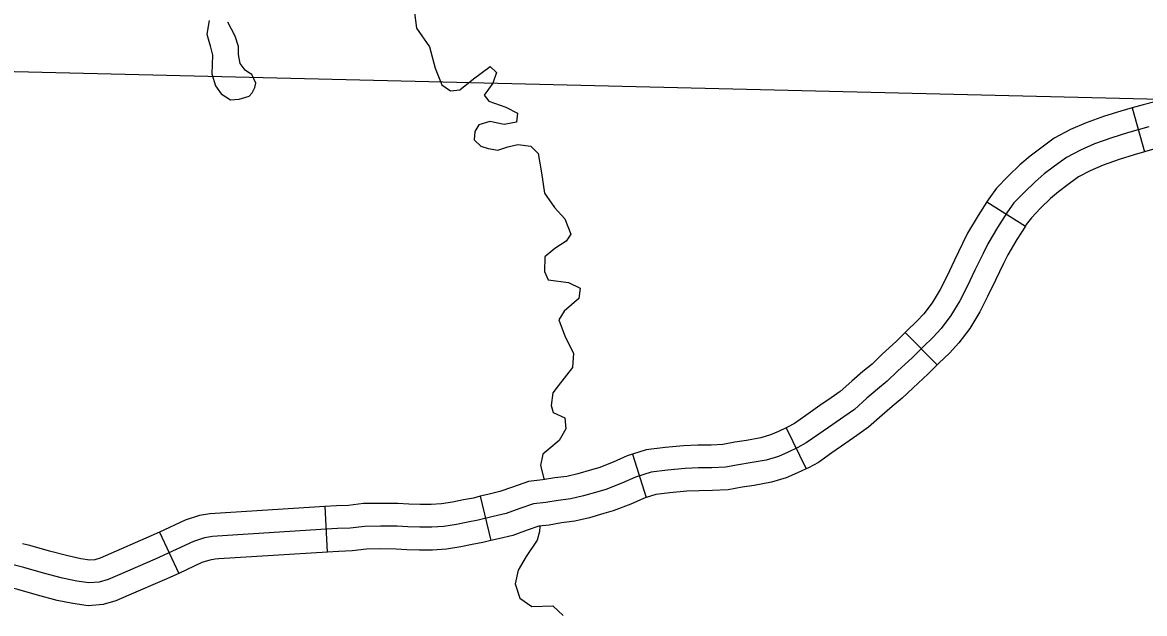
# Model space of a CAD drawing. Extents: x -492261 to -432772, y 1441225 to 1452922.
# Drawn here: x -458538.4 to -458432.9, y 1451500.3 to 1451555.9 of the extents above; entities that cross this region are included whole.
import ezdxf

# ---------------------------------------------------------------- set-up
doc = ezdxf.new("R2010")
doc.units = 0
doc.layers.add('Default', color=7, linetype='Continuous')

msp = doc.modelspace()

# ---------------------------------------------------------------- linework, layer by layer
at = {"layer": 'Default'}
for p, q in [((-458434.08, 1451547.84), (-458432.92, 1451543.71)), ((-458447.75, 1451538.99), (-458444.12, 1451536.71)), ((-458455.44, 1451526.7), (-458452.41, 1451523.66)), ((-458466.62, 1451517.74), (-458464.75, 1451513.89)), ((-458481.07, 1451515.27), (-458479.77, 1451511.19)), ((-458495.41, 1451511.3), (-458494.38, 1451507.14)), ((-458510, 1451510.34), (-458509.78, 1451506.06)), ((-458525.56, 1451507.94), (-458523.75, 1451504.05))]:
    msp.add_line(p, q, dxfattribs=at)
for points in [[(-458501.59, 1451557.04), (-458501.37, 1451555.33), (-458500.15, 1451553.58), (-458499.64, 1451551.56), (-458499.01, 1451550.02), (-458498.19, 1451549.44), (-458497.31, 1451549.55), (-458496.02, 1451550.58), (-458494.44, 1451551.74), (-458493.86, 1451551.18), (-458494.2, 1451550.17), (-458495.03, 1451549.03), (-458494.59, 1451548.47), (-458492.97, 1451547.91), (-458491.9, 1451547.33), (-458491.97, 1451546.5), (-458493.13, 1451546.27), (-458494.48, 1451546.55), (-458495.53, 1451546.24), (-458495.89, 1451545.6), (-458495.96, 1451544.82), (-458495.34, 1451544.24), (-458494.65, 1451544.02), (-458493.73, 1451543.85), (-458492.79, 1451544.16), (-458491.85, 1451544.38), (-458490.62, 1451544.24), (-458489.95, 1451543.54), (-458489.64, 1451541.74), (-458489.34, 1451539.8), (-458488.42, 1451538.47), (-458487.42, 1451537.41), (-458486.86, 1451535.96), (-458487.31, 1451535.29), (-458488.37, 1451534.6), (-458489.3, 1451533.83)], [(-458520.89, 1451556.07), (-458521.09, 1451554.78), (-458520.78, 1451553.67), (-458520.58, 1451552.81), (-458520.62, 1451551.03), (-458520.28, 1451549.9), (-458519.77, 1451549.16), (-458518.87, 1451548.58), (-458518.07, 1451548.66), (-458517.11, 1451548.94), (-458516.83, 1451549.26), (-458516.59, 1451549.76), (-458516.51, 1451550.16), (-458516.87, 1451550.98), (-458517.19, 1451551.18), (-458517.51, 1451551.37), (-458517.96, 1451552.02), (-458518.12, 1451552.87), (-458518.11, 1451553.62), (-458518.45, 1451554.59), (-458519.12, 1451555.89)], [(-458686.04, 1451548.16), (-458545.7, 1451551.4), (-458396.3, 1451547.82), (-458245.17, 1451549.93), (-458096.72, 1451552.17), (-457948.01, 1451552.92)], [(-458418.79, 1451550.16), (-458419.12, 1451550.13), (-458420.82, 1451550.03), (-458422.47, 1451549.82), (-458423.83, 1451549.79), (-458425.35, 1451549.56), (-458426.75, 1451549.33), (-458428.36, 1451549.08), (-458430, 1451548.78), (-458431.94, 1451548.4), (-458433.05, 1451548.13), (-458434.08, 1451547.84)], [(-458434.08, 1451547.84), (-458435.13, 1451547.54), (-458436.68, 1451547.05), (-458438.4, 1451546.43), (-458439.86, 1451545.79), (-458441.4, 1451544.99), (-458442.66, 1451544.06), (-458443.68, 1451543.3), (-458444.65, 1451542.47), (-458445.73, 1451541.42), (-458446.83, 1451540.27), (-458447.56, 1451539.28), (-458447.75, 1451538.99)], [(-458432.5, 1451546.05), (-458434.52, 1451545.49), (-458435.99, 1451545.02), (-458437.61, 1451544.44), (-458438.94, 1451543.86), (-458440.26, 1451543.17), (-458441.38, 1451542.34), (-458442.34, 1451541.62), (-458443.21, 1451540.88), (-458444.21, 1451539.91), (-458445.19, 1451538.89), (-458445.79, 1451538.07), (-458446.73, 1451536.58), (-458447.66, 1451535.04), (-458448.1, 1451534.14), (-458448.86, 1451532.57), (-458449.59, 1451531.03), (-458450.27, 1451529.7), (-458451.12, 1451528.3), (-458452.04, 1451527.1), (-458452.79, 1451526.28), (-458453.76, 1451525.34), (-458454.74, 1451524.37), (-458456.14, 1451523.07), (-458457.11, 1451522.13), (-458458.04, 1451521.39), (-458459.02, 1451520.53), (-458460.19, 1451519.47), (-458461.18, 1451518.79), (-458462.22, 1451518.07), (-458463.54, 1451517.15), (-458464.72, 1451516.32), (-458465.51, 1451515.9), (-458466.44, 1451515.45), (-458467.34, 1451515.05), (-458468.51, 1451514.71), (-458469.99, 1451514.44), (-458471.1, 1451514.27), (-458472.32, 1451514.04), (-458473.61, 1451513.98), (-458474.87, 1451513.98), (-458476.12, 1451513.92), (-458477.78, 1451513.76), (-458479.32, 1451513.58), (-458480.79, 1451513.11), (-458482.06, 1451512.54), (-458483.57, 1451511.95), (-458484.33, 1451511.73), (-458485.67, 1451511.36), (-458486.86, 1451511.07), (-458488.06, 1451510.92), (-458489.22, 1451510.72), (-458490.37, 1451510.58), (-458491.67, 1451510.15), (-458492.94, 1451509.68), (-458494.17, 1451509.4), (-458495.59, 1451509.05), (-458496.56, 1451508.88), (-458497.61, 1451508.65), (-458498.8, 1451508.45), (-458499.95, 1451508.39), (-458501.06, 1451508.39), (-458502.21, 1451508.42), (-458503.21, 1451508.48), (-458504.78, 1451508.5), (-458506.24, 1451508.47), (-458507.61, 1451508.32), (-458508.81, 1451508.26), (-458509.89, 1451508.2), (-458520.14, 1451507.55), (-458520.57, 1451507.51), (-458521.31, 1451507.4), (-458522.36, 1451507.06), (-458525.95, 1451505.39), (-458529.29, 1451503.96), (-458530.39, 1451503.48), (-458531.24, 1451503.23), (-458532.19, 1451503.15), (-458533.33, 1451503.32)], [(-458418.44, 1451545.89), (-458418.82, 1451545.86), (-458420.42, 1451545.76), (-458422.14, 1451545.54), (-458423.46, 1451545.51), (-458424.68, 1451545.33), (-458426.07, 1451545.09), (-458427.65, 1451544.86), (-458429.2, 1451544.57), (-458431.01, 1451544.22), (-458431.95, 1451543.98), (-458432.92, 1451543.71)], [(-458432.92, 1451543.71), (-458433.9, 1451543.43), (-458435.3, 1451542.99), (-458436.81, 1451542.44), (-458438.01, 1451541.92), (-458439.12, 1451541.34), (-458440.11, 1451540.62), (-458441, 1451539.95), (-458441.77, 1451539.3), (-458442.69, 1451538.41), (-458443.54, 1451537.5), (-458444.03, 1451536.86), (-458444.12, 1451536.71)], [(-458447.75, 1451538.99), (-458448.55, 1451537.71), (-458449.55, 1451536.06), (-458450.03, 1451535.07), (-458450.79, 1451533.5), (-458451.51, 1451531.98), (-458452.14, 1451530.74), (-458452.89, 1451529.51), (-458453.68, 1451528.48), (-458454.32, 1451527.78), (-458455.26, 1451526.87), (-458455.44, 1451526.7)], [(-458444.12, 1451536.71), (-458444.91, 1451535.46), (-458445.78, 1451534.02), (-458446.17, 1451533.21), (-458446.93, 1451531.64), (-458447.67, 1451530.09), (-458448.4, 1451528.65), (-458449.35, 1451527.09), (-458450.39, 1451525.73), (-458451.25, 1451524.78), (-458452.26, 1451523.81), (-458452.41, 1451523.66)], [(-458489.3, 1451533.83), (-458489.35, 1451532.46), (-458489.01, 1451531.66), (-458487.09, 1451531.42), (-458485.99, 1451530.88), (-458486.11, 1451529.9), (-458487.51, 1451528.72), (-458488, 1451527.9), (-458487.39, 1451526.31), (-458486.61, 1451524.78), (-458486.72, 1451523.43), (-458488.07, 1451521.68), (-458488.57, 1451521.03), (-458488.71, 1451519.85), (-458488.52, 1451519.17), (-458487.43, 1451518.68), (-458487.34, 1451517.65), (-458487.97, 1451516.55), (-458488.95, 1451515.75), (-458489.51, 1451515.25), (-458489.71, 1451514.21), (-458489.38, 1451512.86)], [(-458455.44, 1451526.7), (-458456.22, 1451525.91), (-458457.61, 1451524.63), (-458458.53, 1451523.74), (-458459.41, 1451523.03), (-458460.44, 1451522.14), (-458461.53, 1451521.15), (-458462.39, 1451520.55), (-458463.44, 1451519.84), (-458464.77, 1451518.91), (-458465.84, 1451518.15), (-458466.48, 1451517.81), (-458466.62, 1451517.74)], [(-458452.41, 1451523.66), (-458453.26, 1451522.82), (-458454.66, 1451521.52), (-458455.7, 1451520.52), (-458456.66, 1451519.75), (-458457.59, 1451518.93), (-458458.86, 1451517.79), (-458459.96, 1451517.03), (-458461, 1451516.31), (-458462.31, 1451515.4), (-458463.59, 1451514.49), (-458464.53, 1451513.99), (-458464.75, 1451513.89)], [(-458466.62, 1451517.74), (-458467.34, 1451517.39), (-458468.08, 1451517.07), (-458469, 1451516.8), (-458470.34, 1451516.55), (-458471.46, 1451516.38), (-458472.57, 1451516.17), (-458473.66, 1451516.12), (-458474.92, 1451516.12), (-458476.27, 1451516.05), (-458478, 1451515.89), (-458479.77, 1451515.68), (-458481.07, 1451515.27)], [(-458481.07, 1451515.27), (-458481.56, 1451515.12), (-458482.89, 1451514.51), (-458484.25, 1451513.99), (-458484.92, 1451513.79), (-458486.21, 1451513.43), (-458487.24, 1451513.18), (-458488.37, 1451513.04), (-458489.54, 1451512.84), (-458490.84, 1451512.68), (-458492.37, 1451512.17), (-458493.56, 1451511.74), (-458494.67, 1451511.48), (-458495.41, 1451511.3)], [(-458464.75, 1451513.89), (-458465.54, 1451513.5), (-458466.61, 1451513.03), (-458468.01, 1451512.62), (-458469.63, 1451512.33), (-458470.74, 1451512.16), (-458472.07, 1451511.91), (-458473.55, 1451511.84), (-458474.81, 1451511.83), (-458475.97, 1451511.78), (-458477.55, 1451511.63), (-458478.86, 1451511.47), (-458479.77, 1451511.19)], [(-458495.41, 1451511.3), (-458496.03, 1451511.14), (-458496.96, 1451510.98), (-458498.01, 1451510.76), (-458499.04, 1451510.58), (-458500, 1451510.53), (-458501.03, 1451510.54), (-458502.11, 1451510.56), (-458503.13, 1451510.63), (-458504.8, 1451510.64), (-458506.38, 1451510.61), (-458507.78, 1451510.45), (-458508.92, 1451510.4), (-458510, 1451510.34)], [(-458479.77, 1451511.19), (-458480.02, 1451511.11), (-458481.23, 1451510.56), (-458482.88, 1451509.92), (-458483.75, 1451509.67), (-458485.12, 1451509.28), (-458486.48, 1451508.96), (-458487.75, 1451508.8), (-458488.91, 1451508.6), (-458489.89, 1451508.48), (-458490.97, 1451508.12), (-458492.33, 1451507.63), (-458493.66, 1451507.31), (-458494.38, 1451507.14)], [(-458510, 1451510.34), (-458510.02, 1451510.34), (-458520.31, 1451509.68), (-458520.82, 1451509.64), (-458521.8, 1451509.5), (-458523.15, 1451509.06), (-458525.56, 1451507.94)], [(-458489.77, 1451508.49), (-458489.83, 1451507.99), (-458490.05, 1451507.18), (-458491.08, 1451505.64), (-458491.82, 1451504.35), (-458492.09, 1451503.08), (-458491.66, 1451501.72), (-458490.55, 1451500.94), (-458488.55, 1451500.99), (-458487.58, 1451500.1)], [(-458533.33, 1451503.32), (-458534.69, 1451503.6), (-458536.47, 1451504.07), (-458538.31, 1451504.6), (-458539.96, 1451505.02), (-458543.87, 1451505.92), (-458546.37, 1451506.58), (-458550.51, 1451507.28), (-458552.46, 1451507.37)], [(-458525.56, 1451507.94), (-458526.83, 1451507.35), (-458530.14, 1451505.93), (-458531.13, 1451505.49), (-458531.64, 1451505.34), (-458532.12, 1451505.3), (-458532.96, 1451505.43), (-458534.19, 1451505.69), (-458535.9, 1451506.14), (-458537.76, 1451506.67), (-458538.45, 1451506.84)], [(-458494.38, 1451507.14), (-458495.15, 1451506.95), (-458496.15, 1451506.77), (-458497.2, 1451506.55), (-458498.57, 1451506.32), (-458499.89, 1451506.25), (-458501.09, 1451506.25), (-458502.3, 1451506.28), (-458503.29, 1451506.34), (-458504.77, 1451506.36), (-458506.1, 1451506.33), (-458507.44, 1451506.18), (-458508.7, 1451506.12), (-458509.78, 1451506.06)], [(-458509.77, 1451506.06), (-458519.98, 1451505.41), (-458520.32, 1451505.38), (-458520.83, 1451505.31), (-458521.58, 1451505.06), (-458523.75, 1451504.05)], [(-458523.75, 1451504.05), (-458525.08, 1451503.44), (-458528.44, 1451502), (-458529.66, 1451501.46), (-458530.85, 1451501.11), (-458532.25, 1451500.99), (-458533.71, 1451501.21), (-458535.18, 1451501.51), (-458537.04, 1451502.01), (-458538.87, 1451502.53), (-458539.5, 1451502.69)]]:
    msp.add_lwpolyline(points, dxfattribs=at)

doc.saveas('drawing.dxf')
